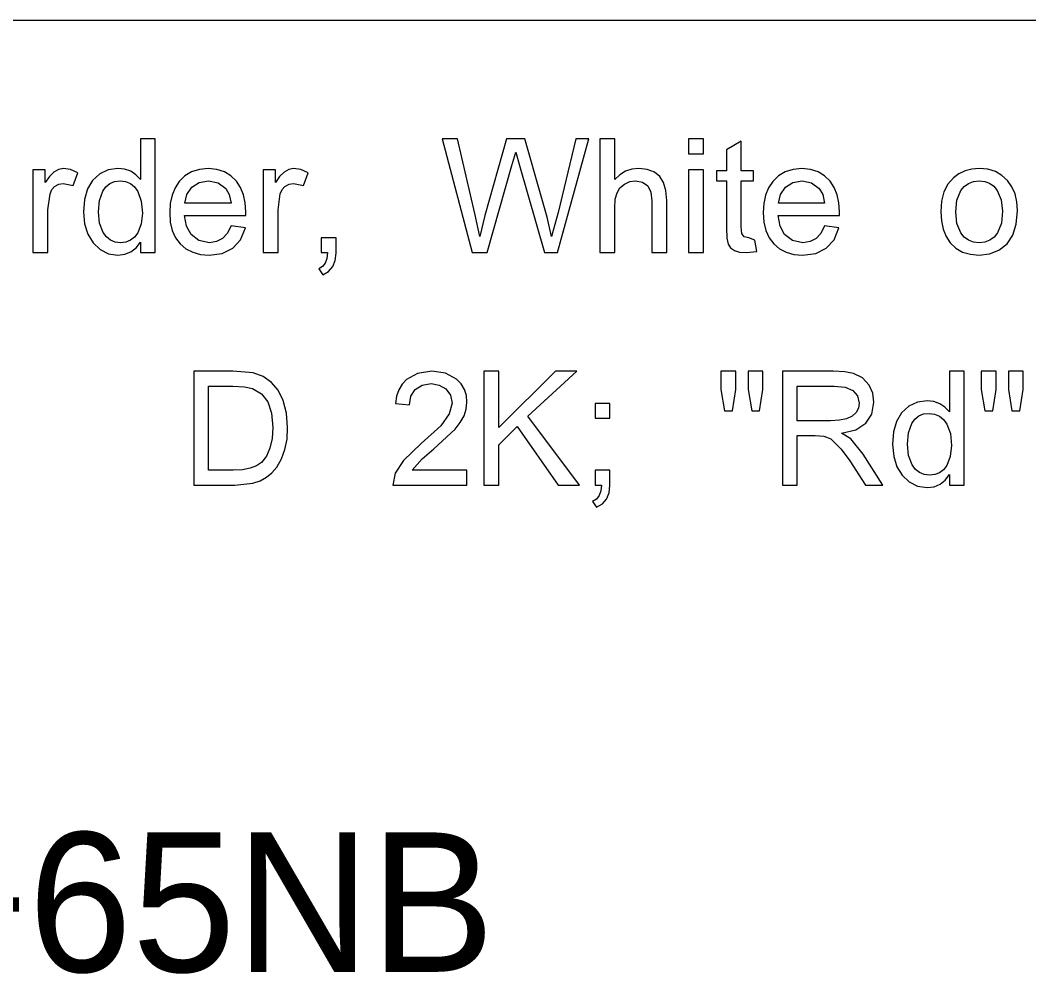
# Model space of a CAD drawing. Extents: x 1001568 to 1002149, y 1840825 to 1841423.
# Drawn here: x 1001909.231 to 1001912.124, y 1840964.734 to 1840967.469 of the extents above; entities that cross this region are included whole.
import ezdxf

# ---------------------------------------------------------------- set-up
doc = ezdxf.new("R2010")
doc.units = 0
for name, color, linetype in [('40', 7, 'Continuous'), ('R_No Plot', 7, 'Continuous'), ('SIGNS', 7, 'Continuous')]:
    doc.layers.add(name, color=color, linetype=linetype)

msp = doc.modelspace()

# ---------------------------------------------------------------- linework, layer by layer
at = {"layer": 'R_No Plot'}
msp.add_line((1001890.6501, 1840967.4691), (1001982.1327, 1840967.4691), dxfattribs=at)
at = {"layer": 'SIGNS'}
for points in [[(1001909.5759, 1840966.8024), (1001909.6184, 1840966.8024), (1001909.6184, 1840967.1287), (1001909.5759, 1840967.1287), (1001909.5759, 1840967.0122), (1001909.563, 1840967.0258), (1001909.5481, 1840967.0357), (1001909.5308, 1840967.0416), (1001909.5115, 1840967.0436), (1001909.4839, 1840967.0397), (1001909.4594, 1840967.0282), (1001909.4387, 1840967.0094), (1001909.4242, 1840966.9851), (1001909.4154, 1840966.9549), (1001909.4128, 1840966.9192), (1001909.416, 1840966.8846), (1001909.4252, 1840966.8549), (1001909.44, 1840966.8304), (1001909.4602, 1840966.8116), (1001909.4846, 1840966.7993), (1001909.5116, 1840966.7954), (1001909.5316, 1840966.7977), (1001909.5489, 1840966.8046), (1001909.5637, 1840966.8162), (1001909.5759, 1840966.8324), (1001909.5759, 1840966.8024)], [(1001909.8359, 1840966.8788), (1001909.8253, 1840966.8577), (1001909.8115, 1840966.8428), (1001909.7942, 1840966.8338), (1001909.7737, 1840966.8308), (1001909.744, 1840966.8367), (1001909.7213, 1840966.8544), (1001909.708, 1840966.8785), (1001909.7024, 1840966.9088), (1001909.8782, 1840966.9088), (1001909.8784, 1840966.9195), (1001909.8767, 1840966.9451), (1001909.8717, 1840966.9683), (1001909.8634, 1840966.9888), (1001909.8518, 1840967.007), (1001909.8357, 1840967.0229), (1001909.8169, 1840967.0344), (1001909.7951, 1840967.0412), (1001909.7706, 1840967.0436), (1001909.7452, 1840967.0412), (1001909.7229, 1840967.0343), (1001909.7035, 1840967.0227), (1001909.6871, 1840967.0067), (1001909.6752, 1840966.9883), (1001909.6666, 1840966.9673), (1001909.6615, 1840966.9436), (1001909.6599, 1840966.9174), (1001909.6617, 1840966.8898), (1001909.6674, 1840966.8657), (1001909.6768, 1840966.8448), (1001909.6902, 1840966.8273), (1001909.7067, 1840966.8133), (1001909.726, 1840966.8033), (1001909.748, 1840966.7974), (1001909.7728, 1840966.7954), (1001909.8107, 1840966.8002), (1001909.8407, 1840966.8149), (1001909.8628, 1840966.8392), (1001909.8771, 1840966.8736), (1001909.8359, 1840966.8788)], [(1001911.5386, 1840966.8788), (1001911.5281, 1840966.8577), (1001911.5142, 1840966.8428), (1001911.4969, 1840966.8338), (1001911.4764, 1840966.8308), (1001911.4467, 1840966.8367), (1001911.424, 1840966.8544), (1001911.4107, 1840966.8785), (1001911.4052, 1840966.9088), (1001911.5809, 1840966.9088), (1001911.5812, 1840966.9195), (1001911.5795, 1840966.9451), (1001911.5745, 1840966.9683), (1001911.5662, 1840966.9888), (1001911.5546, 1840967.007), (1001911.5385, 1840967.0229), (1001911.5197, 1840967.0344), (1001911.4978, 1840967.0412), (1001911.4733, 1840967.0436), (1001911.448, 1840967.0412), (1001911.4257, 1840967.0343), (1001911.4063, 1840967.0227), (1001911.3899, 1840967.0067), (1001911.3779, 1840966.9883), (1001911.3694, 1840966.9673), (1001911.3643, 1840966.9436), (1001911.3626, 1840966.9174), (1001911.3645, 1840966.8898), (1001911.3702, 1840966.8657), (1001911.3796, 1840966.8448), (1001911.393, 1840966.8273), (1001911.4095, 1840966.8133), (1001911.4288, 1840966.8033), (1001911.4507, 1840966.7974), (1001911.4755, 1840966.7954), (1001911.5135, 1840966.8002), (1001911.5435, 1840966.8149), (1001911.5656, 1840966.8392), (1001911.5798, 1840966.8736), (1001911.5386, 1840966.8788)], [(1001911.8721, 1840966.9194), (1001911.8738, 1840966.8931), (1001911.8789, 1840966.8696), (1001911.8873, 1840966.8487), (1001911.8992, 1840966.8309), (1001911.9152, 1840966.8152), (1001911.9345, 1840966.8041), (1001911.9567, 1840966.7975), (1001911.9821, 1840966.7954), (1001912.0115, 1840966.799), (1001912.0387, 1840966.8098), (1001912.0619, 1840966.828), (1001912.0786, 1840966.8529), (1001912.0885, 1840966.8844), (1001912.092, 1840966.9228), (1001912.0902, 1840966.9479), (1001912.0849, 1840966.9707), (1001912.076, 1840966.991), (1001912.0637, 1840967.0089), (1001912.0473, 1840967.024), (1001912.0284, 1840967.0348), (1001912.0065, 1840967.0413), (1001911.9821, 1840967.0436), (1001911.961, 1840967.0419), (1001911.9417, 1840967.0369), (1001911.9241, 1840967.0286), (1001911.9084, 1840967.0172), (1001911.8924, 1840966.999), (1001911.8811, 1840966.9767), (1001911.8743, 1840966.9501), (1001911.8721, 1840966.9194)], [(1001909.4553, 1840966.9193), (1001909.4584, 1840966.9523), (1001909.468, 1840966.9786), (1001909.4769, 1840966.9915), (1001909.4882, 1840967.0007), (1001909.5017, 1840967.0062), (1001909.5175, 1840967.0081), (1001909.5334, 1840967.0061), (1001909.5474, 1840967.0003), (1001909.5592, 1840966.9907), (1001909.5687, 1840966.9774), (1001909.5784, 1840966.9499), (1001909.5818, 1840966.916), (1001909.5783, 1840966.8846), (1001909.5682, 1840966.8587), (1001909.5588, 1840966.8463), (1001909.5476, 1840966.8377), (1001909.5343, 1840966.8324), (1001909.5192, 1840966.8308), (1001909.5035, 1840966.8327), (1001909.4901, 1840966.8382), (1001909.4787, 1840966.8474), (1001909.4693, 1840966.8603), (1001909.4588, 1840966.887), (1001909.4553, 1840966.9193)], [(1001909.7037, 1840966.9442), (1001909.7095, 1840966.9694), (1001909.7233, 1840966.9897), (1001909.7444, 1840967.0035), (1001909.771, 1840967.0081), (1001909.7987, 1840967.0026), (1001909.8208, 1840966.9864), (1001909.8308, 1840966.9687), (1001909.836, 1840966.9442), (1001909.7037, 1840966.9442)], [(1001911.4064, 1840966.9442), (1001911.4123, 1840966.9694), (1001911.426, 1840966.9897), (1001911.4472, 1840967.0035), (1001911.4738, 1840967.0081), (1001911.5015, 1840967.0026), (1001911.5235, 1840966.9864), (1001911.5335, 1840966.9687), (1001911.5387, 1840966.9442), (1001911.4064, 1840966.9442)], [(1001911.9147, 1840966.9195), (1001911.9183, 1840966.9532), (1001911.9295, 1840966.9802), (1001911.9394, 1840966.9923), (1001911.9515, 1840967.0011), (1001911.9657, 1840967.0063), (1001911.9821, 1840967.0081), (1001911.998, 1840967.0063), (1001912.012, 1840967.0012), (1001912.024, 1840966.9926), (1001912.0341, 1840966.9806), (1001912.0455, 1840966.9538), (1001912.0494, 1840966.9209), (1001912.0458, 1840966.8866), (1001912.0348, 1840966.8594), (1001912.0248, 1840966.8468), (1001912.0127, 1840966.8378), (1001911.9985, 1840966.8325), (1001911.9821, 1840966.8308), (1001911.9657, 1840966.8326), (1001911.9515, 1840966.8379), (1001911.9394, 1840966.8465), (1001911.9295, 1840966.8587), (1001911.9183, 1840966.8855), (1001911.9147, 1840966.9195)], [(1001909.7288, 1840966.1358), (1001909.8464, 1840966.1358), (1001909.8987, 1840966.1413), (1001909.9191, 1840966.1479), (1001909.9375, 1840966.1579), (1001909.9534, 1840966.171), (1001909.9674, 1840966.1872), (1001909.981, 1840966.2106), (1001909.9907, 1840966.2373), (1001909.9965, 1840966.2673), (1001909.9983, 1840966.3007), (1001909.995, 1840966.3418), (1001909.9855, 1840966.3781), (1001909.9707, 1840966.4074), (1001909.9516, 1840966.4303), (1001909.9277, 1840966.4469), (1001909.8992, 1840966.4574), (1001909.8411, 1840966.462), (1001909.7288, 1840966.462), (1001909.7288, 1840966.1358)], [(1001911.4178, 1840966.1358), (1001911.4603, 1840966.1358), (1001911.4603, 1840966.2776), (1001911.5117, 1840966.2776), (1001911.5363, 1840966.2762), (1001911.5565, 1840966.2681), (1001911.5863, 1840966.239), (1001911.611, 1840966.2056), (1001911.6557, 1840966.1358), (1001911.7061, 1840966.1358), (1001911.6492, 1840966.2245), (1001911.6134, 1840966.268), (1001911.5872, 1840966.2841), (1001911.628, 1840966.2945), (1001911.6571, 1840966.3128), (1001911.6745, 1840966.339), (1001911.6802, 1840966.373), (1001911.6766, 1840966.3988), (1001911.6665, 1840966.4222), (1001911.6476, 1840966.443), (1001911.6213, 1840966.456), (1001911.5966, 1840966.4604), (1001911.5633, 1840966.462), (1001911.4178, 1840966.462), (1001911.4178, 1840966.1358)], [(1001911.8968, 1840966.1358), (1001911.9393, 1840966.1358), (1001911.9393, 1840966.462), (1001911.8968, 1840966.462), (1001911.8968, 1840966.3455), (1001911.8839, 1840966.3592), (1001911.869, 1840966.369), (1001911.8517, 1840966.3749), (1001911.8324, 1840966.3769), (1001911.8048, 1840966.373), (1001911.7803, 1840966.3615), (1001911.7596, 1840966.3428), (1001911.7451, 1840966.3184), (1001911.7363, 1840966.2882), (1001911.7336, 1840966.2526), (1001911.7369, 1840966.2179), (1001911.7461, 1840966.1882), (1001911.7609, 1840966.1637), (1001911.7811, 1840966.145), (1001911.8055, 1840966.1326), (1001911.8325, 1840966.1287), (1001911.8525, 1840966.131), (1001911.8698, 1840966.138), (1001911.8846, 1840966.1495), (1001911.8968, 1840966.1657), (1001911.8968, 1840966.1358)], [(1001909.7714, 1840966.1783), (1001909.7714, 1840966.4194), (1001909.8409, 1840966.4194), (1001909.8747, 1840966.4178), (1001909.8974, 1840966.413), (1001909.9229, 1840966.3977), (1001909.9412, 1840966.374), (1001909.9521, 1840966.3418), (1001909.9558, 1840966.3012), (1001909.9537, 1840966.2688), (1001909.9475, 1840966.2414), (1001909.9372, 1840966.2185), (1001909.9229, 1840966.2005), (1001909.909, 1840966.1907), (1001909.8909, 1840966.1838), (1001909.8686, 1840966.1796), (1001909.842, 1840966.1783), (1001909.7714, 1840966.1783)], [(1001911.4603, 1840966.3201), (1001911.4603, 1840966.4194), (1001911.566, 1840966.4194), (1001911.5973, 1840966.4163), (1001911.6197, 1840966.4073), (1001911.6331, 1840966.392), (1001911.6376, 1840966.3707), (1001911.6354, 1840966.3566), (1001911.6287, 1840966.3437), (1001911.6178, 1840966.3333), (1001911.6019, 1840966.326), (1001911.5811, 1840966.3216), (1001911.5554, 1840966.3201), (1001911.4603, 1840966.3201)], [(1001911.7762, 1840966.2527), (1001911.7793, 1840966.2856), (1001911.7889, 1840966.312), (1001911.7978, 1840966.3248), (1001911.8091, 1840966.334), (1001911.8226, 1840966.3396), (1001911.8384, 1840966.3414), (1001911.8543, 1840966.3394), (1001911.8683, 1840966.3337), (1001911.88, 1840966.324), (1001911.8896, 1840966.3107), (1001911.8993, 1840966.2832), (1001911.9027, 1840966.2493), (1001911.8992, 1840966.2179), (1001911.8891, 1840966.1921), (1001911.8797, 1840966.1796), (1001911.8685, 1840966.171), (1001911.8552, 1840966.1657), (1001911.84, 1840966.1641), (1001911.8244, 1840966.166), (1001911.811, 1840966.1715), (1001911.7996, 1840966.1807), (1001911.7902, 1840966.1936), (1001911.7797, 1840966.2203), (1001911.7762, 1840966.2527)]]:
    msp.add_lwpolyline(points, dxfattribs=at)
for points in [[(1001910.5273, 1840966.8024), (1001910.571, 1840966.8024), (1001910.6416, 1840967.0519), (1001910.6527, 1840967.0904), (1001910.6636, 1840967.0523), (1001910.7348, 1840966.8024), (1001910.7725, 1840966.8024), (1001910.8622, 1840967.1287), (1001910.8254, 1840967.1287), (1001910.7747, 1840966.9174), (1001910.7555, 1840966.8482), (1001910.7432, 1840966.9042), (1001910.7256, 1840966.964), (1001910.6787, 1840967.1287), (1001910.6265, 1840967.1287), (1001910.5642, 1840966.9087), (1001910.5495, 1840966.8482), (1001910.5356, 1840966.9149), (1001910.4859, 1840967.1287), (1001910.4414, 1840967.1287)], [(1001910.8941, 1840966.8024), (1001910.9366, 1840966.8024), (1001910.9366, 1840966.9307), (1001910.9382, 1840966.9555), (1001910.9431, 1840966.9742), (1001910.9515, 1840966.9882), (1001910.9643, 1840966.999), (1001910.9795, 1840967.0059), (1001910.9958, 1840967.0081), (1001911.0164, 1840967.0043), (1001911.0312, 1840966.9936), (1001911.04, 1840966.9759), (1001911.043, 1840966.9511), (1001911.043, 1840966.8024), (1001911.0856, 1840966.8024), (1001911.0856, 1840966.9518), (1001911.0834, 1840966.9802), (1001911.0767, 1840967.0032), (1001911.0657, 1840967.0208), (1001911.0504, 1840967.0332), (1001911.0294, 1840967.041), (1001911.0058, 1840967.0436), (1001910.9858, 1840967.0415), (1001910.9676, 1840967.0356), (1001910.9512, 1840967.0257), (1001910.9366, 1840967.0122), (1001910.9366, 1840967.1287), (1001910.8941, 1840967.1287)], [(1001911.1483, 1840967.0861), (1001911.1908, 1840967.0861), (1001911.1908, 1840967.1287), (1001911.1483, 1840967.1287)], [(1001911.3385, 1840966.8383), (1001911.3215, 1840966.845), (1001911.3081, 1840966.8477), (1001911.3016, 1840966.8575), (1001911.2995, 1840966.8762), (1001911.2995, 1840967.0081), (1001911.3349, 1840967.0081), (1001911.3349, 1840967.0365), (1001911.2995, 1840967.0365), (1001911.2995, 1840967.1216), (1001911.2569, 1840967.0968), (1001911.2569, 1840967.0365), (1001911.2286, 1840967.0365), (1001911.2286, 1840967.0081), (1001911.2569, 1840967.0081), (1001911.2569, 1840966.8738), (1001911.2581, 1840966.8443), (1001911.2619, 1840966.827), (1001911.2691, 1840966.816), (1001911.2802, 1840966.8083), (1001911.2949, 1840966.8037), (1001911.3134, 1840966.8024), (1001911.3441, 1840966.8057)], [(1001909.2677, 1840966.8024), (1001909.3102, 1840966.8024), (1001909.3102, 1840966.9251), (1001909.3168, 1840966.9714), (1001909.3221, 1840966.9831), (1001909.33, 1840966.9919), (1001909.3417, 1840966.9987), (1001909.3543, 1840967.001), (1001909.3829, 1840966.9946), (1001909.3964, 1840967.0309), (1001909.3753, 1840967.0404), (1001909.3549, 1840967.0436), (1001909.3407, 1840967.041), (1001909.3274, 1840967.0335), (1001909.3148, 1840967.0209), (1001909.3031, 1840967.0035), (1001909.3031, 1840967.0395), (1001909.2677, 1840967.0395)], [(1001909.9283, 1840966.8024), (1001909.9708, 1840966.8024), (1001909.9708, 1840966.9251), (1001909.9773, 1840966.9714), (1001909.9827, 1840966.9831), (1001909.9905, 1840966.9919), (1001910.0023, 1840966.9987), (1001910.0149, 1840967.001), (1001910.0435, 1840966.9946), (1001910.057, 1840967.0309), (1001910.0358, 1840967.0404), (1001910.0155, 1840967.0436), (1001910.0013, 1840967.041), (1001909.988, 1840967.0335), (1001909.9753, 1840967.0209), (1001909.9637, 1840967.0035), (1001909.9637, 1840967.0395), (1001909.9283, 1840967.0395)], [(1001911.1483, 1840966.8024), (1001911.1908, 1840966.8024), (1001911.1908, 1840967.0395), (1001911.1483, 1840967.0395)], [(1001910.0946, 1840966.8024), (1001910.113, 1840966.8024), (1001910.1109, 1840966.7857), (1001910.106, 1840966.7723), (1001910.0981, 1840966.7622), (1001910.0875, 1840966.7556), (1001910.0989, 1840966.7386), (1001910.1156, 1840966.7485), (1001910.1275, 1840966.7621), (1001910.1347, 1840966.7795), (1001910.1372, 1840966.8009), (1001910.1372, 1840966.845), (1001910.0946, 1840966.845)], [(1001910.5128, 1840966.1783), (1001910.3558, 1840966.1783), (1001910.3845, 1840966.2113), (1001910.4179, 1840966.2399), (1001910.4787, 1840966.2962), (1001910.4935, 1840966.3154), (1001910.5043, 1840966.3347), (1001910.5106, 1840966.3538), (1001910.5128, 1840966.3731), (1001910.5109, 1840966.3927), (1001910.5052, 1840966.4102), (1001910.4958, 1840966.4257), (1001910.4829, 1840966.439), (1001910.4512, 1840966.4563), (1001910.4123, 1840966.462), (1001910.3711, 1840966.456), (1001910.339, 1840966.4382), (1001910.3267, 1840966.4249), (1001910.3174, 1840966.4091), (1001910.311, 1840966.3905), (1001910.3076, 1840966.3695), (1001910.3478, 1840966.3654), (1001910.352, 1840966.3905), (1001910.3645, 1840966.41), (1001910.3841, 1840966.4224), (1001910.4102, 1840966.4265), (1001910.4333, 1840966.4226), (1001910.4524, 1840966.4114), (1001910.4657, 1840966.3933), (1001910.4703, 1840966.3707), (1001910.4619, 1840966.3397), (1001910.4373, 1840966.3054), (1001910.3817, 1840966.2549), (1001910.3303, 1840966.2061), (1001910.3071, 1840966.1701), (1001910.3, 1840966.1358), (1001910.5128, 1840966.1358)], [(1001910.5613, 1840966.1358), (1001910.6038, 1840966.1358), (1001910.6038, 1840966.2508), (1001910.6568, 1840966.3032), (1001910.7746, 1840966.1358), (1001910.8354, 1840966.1358), (1001910.6875, 1840966.3334), (1001910.8277, 1840966.462), (1001910.767, 1840966.462), (1001910.6038, 1840966.3007), (1001910.6038, 1840966.462), (1001910.5613, 1840966.462)], [(1001911.2517, 1840966.3485), (1001911.2746, 1840966.3485), (1001911.2839, 1840966.4095), (1001911.2839, 1840966.462), (1001911.2413, 1840966.462), (1001911.2413, 1840966.4095)], [(1001911.3295, 1840966.3485), (1001911.3519, 1840966.3485), (1001911.3619, 1840966.4095), (1001911.3619, 1840966.462), (1001911.3194, 1840966.462), (1001911.3194, 1840966.4095)], [(1001911.9982, 1840966.3485), (1001912.0211, 1840966.3485), (1001912.0304, 1840966.4095), (1001912.0304, 1840966.462), (1001911.9878, 1840966.462), (1001911.9878, 1840966.4095)], [(1001912.076, 1840966.3485), (1001912.0984, 1840966.3485), (1001912.1084, 1840966.4095), (1001912.1084, 1840966.462), (1001912.0659, 1840966.462), (1001912.0659, 1840966.4095)], [(1001910.8803, 1840966.3273), (1001910.9229, 1840966.3273), (1001910.9229, 1840966.3698), (1001910.8803, 1840966.3698)], [(1001910.8803, 1840966.1358), (1001910.8987, 1840966.1358), (1001910.8966, 1840966.1191), (1001910.8918, 1840966.1057), (1001910.8839, 1840966.0956), (1001910.8732, 1840966.0889), (1001910.8846, 1840966.072), (1001910.9013, 1840966.0818), (1001910.9132, 1840966.0955), (1001910.9204, 1840966.1129), (1001910.9229, 1840966.1342), (1001910.9229, 1840966.1783), (1001910.8803, 1840966.1783)]]:
    msp.add_lwpolyline(points, close=True, dxfattribs=at)

# ---------------------------------------------------------------- texts
at = {"layer": '40'}
msp.add_text('SS-RH-10-STA19+65NB', height=0.4, rotation=0, dxfattribs=at).set_placement((1001904.6912, 1840964.7394))

doc.saveas('drawing.dxf')
